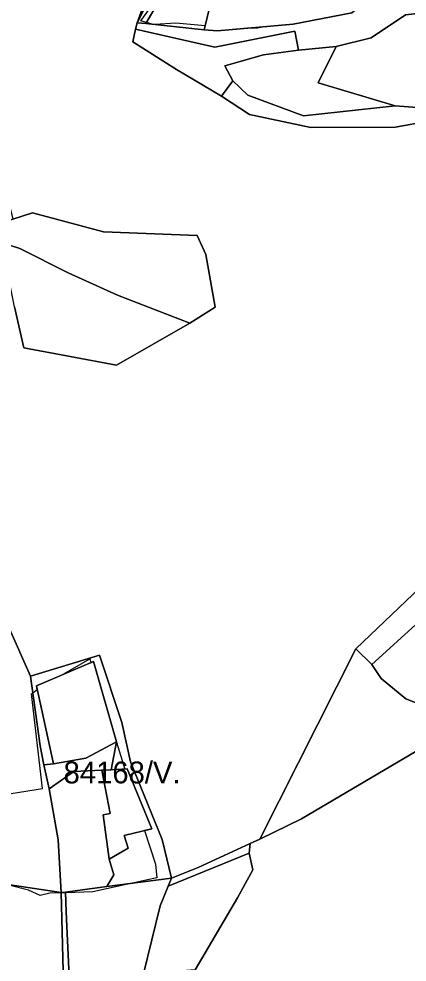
# Model space of a CAD drawing. Extents: x -477304 to -465429, y -1159113 to -1149210.
# Drawn here: x -476002 to -475735, y -1153389 to -1152741 of the extents above; entities that cross this region are included whole.
import ezdxf

# ---------------------------------------------------------------- set-up
doc = ezdxf.new("R2010")
doc.units = 0
for name, color, linetype in [('BPEJ_s', 7, 'Continuous'), ('PUPFL_s', 7, 'Continuous'), ('trav_porost_s', 7, 'Continuous')]:
    doc.layers.add(name, color=color, linetype=linetype)

msp = doc.modelspace()

# ---------------------------------------------------------------- linework, layer by layer
at = {"layer": 'BPEJ_s'}
for points in [[(-475773.21, -1152736.78), (-475813.39, -1152744.68), (-475833.23, -1152746.46), (-475838, -1152747.5), (-475844.88, -1152747.5), (-475865.43, -1152749.34), (-475874.62, -1152748.54), (-475873.92, -1152745.71), (-475894, -1152744), (-475908.4, -1152744.96), (-475909, -1152745), (-475909.6, -1152744.83), (-475914.03, -1152743.6), (-475918, -1152742.5), (-475910, -1152731.5)], [(-475773.21, -1152736.78), (-475813.39, -1152744.68), (-475833.23, -1152746.46), (-475838, -1152747.5), (-475844.88, -1152747.5), (-475865.43, -1152749.34), (-475874.62, -1152748.54), (-475873.92, -1152745.71), (-475894, -1152744), (-475908.4, -1152744.96), (-475909, -1152745), (-475909.6, -1152744.83), (-475914.03, -1152743.6), (-475918, -1152742.5), (-475910, -1152731.5)], [(-476023, -1153276), (-475985.5, -1153270), (-475993, -1153205), (-475992.03, -1153204.27), (-475989.08, -1153202.06), (-475989.66, -1153199.46), (-475972.42, -1153192.14), (-475953, -1153181), (-475952.19, -1153183.54), (-475950.53, -1153182.84), (-475934.72, -1153237.91), (-475934.76, -1153238.14), (-475928.86, -1153256.64), (-475927.38, -1153256.57), (-475910.5, -1153297.82), (-475915.35, -1153298.96), (-475908, -1153322), (-475907, -1153331.5), (-475924.85, -1153335.35), (-475951, -1153341), (-475969.56, -1153341.63), (-475972.76, -1153341.74), (-475980.5, -1153342), (-475987, -1153343.5), (-475995, -1153340), (-476008.5, -1153336.5)], [(-475992.03, -1153204.27), (-475989.08, -1153202.06), (-475989.66, -1153199.46), (-475972.42, -1153192.14), (-475953, -1153181), (-475952.19, -1153183.54), (-475950.53, -1153182.84), (-475934.72, -1153237.91), (-475934.76, -1153238.14), (-475928.86, -1153256.64), (-475927.38, -1153256.57), (-475910.5, -1153297.82), (-475915.35, -1153298.96), (-475908, -1153322), (-475907, -1153331.5), (-475924.85, -1153335.35), (-475951, -1153341), (-475969.56, -1153341.63), (-475972.76, -1153341.74), (-475980.5, -1153342), (-475987, -1153343.5), (-475995, -1153340), (-476008.5, -1153336.5)], [(-476023, -1153276), (-475985.5, -1153270), (-475993, -1153205), (-475992.03, -1153204.27)]]:
    msp.add_lwpolyline(points, dxfattribs=at)
at = {"layer": 'PUPFL_s'}
for points in [[(-476009.88, -1152912.46), (-476058.74, -1152928.66), (-476094.77, -1152885.67), (-476111.47, -1152857.44), (-476120.17, -1152809.72), (-476124.01, -1152771.31), (-476121.1, -1152743.18), (-476115.27, -1152711.25), (-476063.37, -1152712.72), (-476061.41, -1152702.22), (-476043.99, -1152661.17), (-476019.4, -1152794.43), (-476008.61, -1152867.38), (-476005.79, -1152878.69), (-476016.4, -1152882.41), (-476013.13, -1152895.03), (-476001, -1152898.8), (-475967.84, -1152915.62), (-475934.1, -1152930.88), (-475884.28, -1152950.17), (-475934.74, -1152978.95), (-475998.35, -1152967.09), (-476004.69, -1152938.85)], [(-475831.4, -1152672.75), (-475824.06, -1152661.7), (-475827.01, -1152688.14), (-475871.01, -1152701.61), (-475905.13, -1152728.09), (-475914.44, -1152744.32), (-475920.52, -1152743.76), (-475906.8, -1152716.48)], [(-475874.62, -1152748.54), (-475865.43, -1152749.34), (-475813.39, -1152744.68), (-475773.21, -1152736.78), (-475754.94, -1152721.9), (-475723.18, -1152722.06), (-475674.62, -1152686.31), (-475655.07, -1152681.96), (-475650.37, -1152694.45), (-475675.14, -1152703.75), (-475728.05, -1152737.37), (-475736.36, -1152738.27), (-475759.89, -1152754.16), (-475784.02, -1152759.92), (-475809.86, -1152762.61), (-475812.39, -1152749.44), (-475867.15, -1152760.43), (-475921.62, -1152748.1), (-475920.52, -1152743.76), (-475914.44, -1152744.32)], [(-475827.01, -1152688.14), (-475820.16, -1152709.47), (-475817.15, -1152713.23), (-475839.18, -1152711.14), (-475870.46, -1152731.71), (-475874.62, -1152748.54), (-475914.44, -1152744.32), (-475905.13, -1152728.09), (-475871.01, -1152701.61)], [(-475796.22, -1152784.93), (-475784.02, -1152759.92), (-475759.89, -1152754.16), (-475736.36, -1152738.27), (-475728.05, -1152737.37), (-475723.15, -1152744.93), (-475708.1, -1152746.2), (-475694.78, -1152782.88), (-475693.22, -1152785.55), (-475694.55, -1152800.67), (-475710.12, -1152803.38), (-475743.31, -1152800.9)], [(-475867.15, -1152760.43), (-475812.39, -1152749.44), (-475809.86, -1152762.61), (-475833.87, -1152765.71), (-475860.37, -1152773.37), (-475854.78, -1152783.6), (-475862.68, -1152794.15), (-475893.56, -1152775.73), (-475923.46, -1152756.8), (-475921.62, -1152748.1)], [(-475784.02, -1152759.92), (-475796.22, -1152784.93), (-475743.31, -1152800.9), (-475806.22, -1152807.68), (-475844.51, -1152793.57), (-475854.78, -1152783.6), (-475860.37, -1152773.37), (-475833.87, -1152765.71), (-475809.86, -1152762.61)], [(-475694.32, -1152806.09), (-475700.83, -1152807.76), (-475743.28, -1152815.41), (-475801.38, -1152815.78), (-475843.3, -1152806.74), (-475862.68, -1152794.15), (-475854.78, -1152783.6), (-475844.51, -1152793.57), (-475806.22, -1152807.68), (-475743.31, -1152800.9), (-475710.12, -1152803.38), (-475694.55, -1152800.67)], [(-475943.62, -1152887.32), (-475879.2, -1152889.88), (-475873.38, -1152902.98), (-475867.03, -1152939.24), (-475884.28, -1152950.17), (-475934.1, -1152930.88), (-475967.84, -1152915.62), (-476001, -1152898.8), (-476013.13, -1152895.03), (-476016.4, -1152882.41), (-476005.79, -1152878.69), (-475992.37, -1152874.32)], [(-475695.47, -1153128.79), (-475710.96, -1153140.17), (-475721.96, -1153150.73), (-475759.32, -1153184.76), (-475770.43, -1153174.06), (-475701.5, -1153108.22), (-475662.21, -1153095.67), (-475635.36, -1153085.02), (-475653.45, -1153104.17), (-475658.67, -1153108.75), (-475682.2, -1153117.7)], [(-475721.96, -1153150.73), (-475710.96, -1153140.17), (-475695.47, -1153128.79), (-475682.2, -1153117.7), (-475658.67, -1153108.75), (-475653.45, -1153104.17), (-475630.63, -1153159.65), (-475612.27, -1153149.79), (-475601.83, -1153200.23), (-475613.03, -1153201.52), (-475627.89, -1153203.74), (-475653.9, -1153209.59), (-475674.43, -1153216.71), (-475682.16, -1153219.01), (-475695.12, -1153224.72), (-475736.1, -1153208.41), (-475753.04, -1153194.51), (-475759.32, -1153184.76), (-475721.96, -1153150.73), (-475683.84, -1153179.63), (-475672.64, -1153154.99), (-475679.88, -1153149.01)], [(-475987.01, -1153240.71), (-475993.62, -1153192.73), (-475946.29, -1153178.27), (-475931.11, -1153224.67), (-475925.06, -1153251.68), (-475903.24, -1153305.15), (-475896.83, -1153331.71), (-475941.27, -1153337.49), (-475936.6, -1153329.31), (-475939.76, -1153318.66), (-475926.71, -1153310.99), (-475929.4, -1153302.24), (-475910.5, -1153297.82), (-475927.38, -1153256.57), (-475938.43, -1153257.11), (-475934.72, -1153237.91), (-475950.53, -1153182.84), (-475989.66, -1153199.46), (-475977.83, -1153252.98), (-475984.66, -1153253.77)], [(-475807.8, -1153290.91), (-475836.3, -1153304.87), (-475770.43, -1153174.06), (-475759.32, -1153184.76), (-475753.04, -1153194.51), (-475736.1, -1153208.41), (-475695.12, -1153224.72), (-475724.59, -1153241.87)], [(-475878.54, -1153324.26), (-475842.84, -1153307.87), (-475843.62, -1153314.39), (-475899.11, -1153337.23), (-475896.83, -1153331.71)], [(-475841.21, -1153325.99), (-475851.63, -1153345.16), (-475880.77, -1153394.71), (-475916.24, -1153397.48), (-475904.69, -1153350.78), (-475899.11, -1153337.23), (-475843.62, -1153314.39)], [(-476041.47, -1153331.29), (-475972.76, -1153341.58), (-475971.33, -1153395.47), (-475970.71, -1153408.74), (-475990.14, -1153412.95), (-475985.47, -1153427.23), (-475994.88, -1153429.59), (-476005.9, -1153407.45), (-476022.35, -1153373.44)], [(-475947.11, -1153405.28), (-475963.84, -1153409.65), (-475966.9, -1153404.13), (-475969.13, -1153354.73), (-475969.58, -1153341.17), (-475941.27, -1153337.49), (-475896.83, -1153331.71), (-475899.11, -1153337.23), (-475904.69, -1153350.78), (-475916.24, -1153397.48), (-475916.86, -1153400.59)], [(-475969.13, -1153354.73), (-475966.9, -1153404.13), (-475963.84, -1153409.65), (-475968.83, -1153410.81), (-475969.23, -1153408.42), (-475970.71, -1153408.74), (-475971.33, -1153395.47), (-475972.76, -1153341.58), (-475969.58, -1153341.17)]]:
    msp.add_lwpolyline(points, close=True, dxfattribs=at)
for points in [[(-475891.57, -1152664.28), (-475920.52, -1152743.76), (-475921.62, -1152748.1), (-475923.46, -1152756.8), (-475893.56, -1152775.73), (-475862.68, -1152794.15), (-475843.3, -1152806.74), (-475801.38, -1152815.78), (-475743.28, -1152815.41), (-475700.83, -1152807.76)], [(-475906.8, -1152716.48), (-475920.52, -1152743.76), (-475891.57, -1152664.28)], [(-476004.69, -1152938.85), (-475998.35, -1152967.09), (-475934.74, -1152978.95), (-475884.28, -1152950.17), (-475867.03, -1152939.24), (-475873.38, -1152902.98), (-475879.2, -1152889.88), (-475943.62, -1152887.32), (-475992.37, -1152874.32), (-476005.79, -1152878.69)], [(-476069.69, -1153021.85), (-475993.62, -1153192.73), (-475987.01, -1153240.71), (-475984.66, -1153253.77), (-475980.91, -1153270.35), (-475974.77, -1153305.33), (-475972.76, -1153341.58), (-476041.47, -1153331.29)], [(-475701.5, -1153108.22), (-475770.43, -1153174.06), (-475836.3, -1153304.87), (-475842.84, -1153307.87), (-475878.54, -1153324.26), (-475896.83, -1153331.71), (-475903.24, -1153305.15), (-475925.06, -1153251.68), (-475931.11, -1153224.67), (-475946.29, -1153178.27), (-475993.62, -1153192.73), (-476069.69, -1153021.85)], [(-475880.77, -1153394.71), (-475851.63, -1153345.16), (-475841.21, -1153325.99), (-475843.62, -1153314.39), (-475842.84, -1153307.87), (-475836.3, -1153304.87), (-475807.8, -1153290.91), (-475724.59, -1153241.87), (-475695.12, -1153224.72), (-475682.16, -1153219.01), (-475674.43, -1153216.71), (-475665.79, -1153319.52), (-475659.25, -1153346.36), (-475684.71, -1153410.17)]]:
    msp.add_lwpolyline(points, dxfattribs=at)
at = {"layer": 'trav_porost_s'}
for points in [[(-475865.43, -1152749.34), (-475874.62, -1152748.54), (-475870.46, -1152731.71), (-475839.18, -1152711.14), (-475817.15, -1152713.23), (-475794.2, -1152715.48), (-475789.74, -1152716), (-475778.18, -1152712.27), (-475768.93, -1152707.82), (-475754.94, -1152721.9), (-475773.21, -1152736.78), (-475813.39, -1152744.68)], [(-475934.72, -1153237.91), (-475955.64, -1153249.17), (-475977.83, -1153252.98), (-475989.66, -1153199.46), (-475950.53, -1153182.84)], [(-475963.93, -1153258.36), (-475980.91, -1153270.35), (-475984.66, -1153253.77), (-475977.83, -1153252.98), (-475955.64, -1153249.17), (-475934.72, -1153237.91), (-475938.43, -1153257.11), (-475944.66, -1153257.42)], [(-475927.38, -1153256.57), (-475910.5, -1153297.82), (-475929.4, -1153302.24), (-475926.71, -1153310.99), (-475939.76, -1153318.66), (-475943.8, -1153288.01), (-475938.98, -1153287.22), (-475944.66, -1153257.42), (-475938.43, -1153257.11)], [(-475941.27, -1153337.49), (-475969.58, -1153341.17), (-475972.76, -1153341.58), (-475974.77, -1153305.33), (-475980.91, -1153270.35), (-475963.93, -1153258.36), (-475944.66, -1153257.42), (-475938.98, -1153287.22), (-475943.8, -1153288.01), (-475939.76, -1153318.66), (-475936.6, -1153329.31)]]:
    msp.add_lwpolyline(points, close=True, dxfattribs=at)

# ---------------------------------------------------------------- texts
at = {"layer": 'BPEJ_s'}
msp.add_text('84168/V.', height=15, dxfattribs=at).set_placement((-475971, -1153266.5))

doc.saveas('drawing.dxf')
